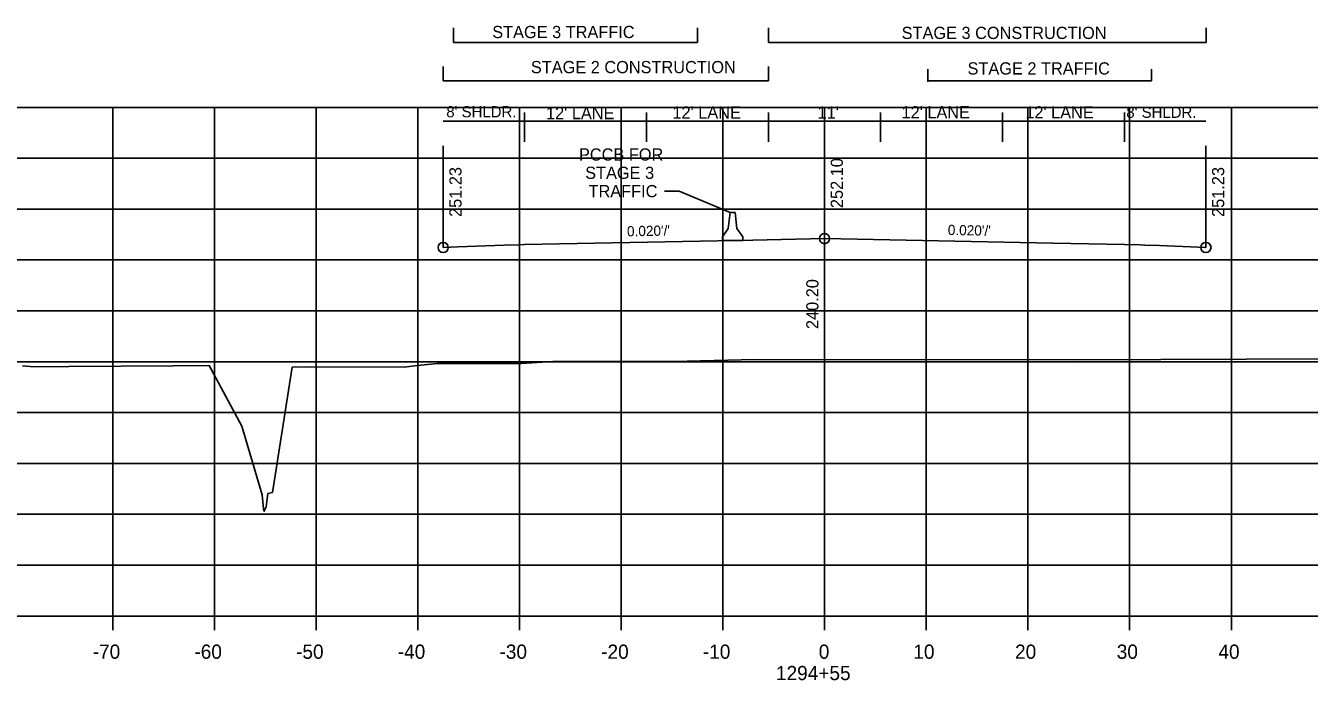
# Model space of a CAD drawing. Extents: x 1342547 to 1344156, y -1532351 to -1517216.
# Drawn here: x 1342624.3 to 1342750.5, y -1521030.6 to -1520966.2 of the extents above; entities that cross this region are included whole.
import ezdxf

# ---------------------------------------------------------------- set-up
doc = ezdxf.new("R2010")
doc.units = 0
for name, color, linetype in [('R_Axis', 7, 'Continuous'), ('R_Axis Annot', 7, 'Continuous'), ('R_Draft', 7, 'Continuous'), ('R_Exist Surface', 7, 'Continuous'), ('R_Fin Surface', 7, 'Continuous'), ('R_Grid', 7, 'Continuous'), ('R_MOT', 7, 'Continuous'), ('R_No Plot', 7, 'Continuous'), ('R_Xsect Elev', 7, 'Continuous'), ('R_Xsect Slope', 7, 'Continuous')]:
    doc.layers.add(name, color=color, linetype=linetype)

msp = doc.modelspace()

# ---------------------------------------------------------------- linework, layer by layer
at = {"layer": 'R_Axis'}
for p, q in [((1342562.87, -1521024.24), (1342842.87, -1521024.24)), ((1342632.87, -1521025.64), (1342632.87, -1521024.24)), ((1342642.87, -1521025.64), (1342642.87, -1521024.24)), ((1342652.87, -1521025.64), (1342652.87, -1521024.24)), ((1342662.87, -1521025.64), (1342662.87, -1521024.24)), ((1342672.87, -1521025.64), (1342672.87, -1521024.24)), ((1342682.87, -1521025.64), (1342682.87, -1521024.24)), ((1342692.87, -1521025.64), (1342692.87, -1521024.24)), ((1342702.87, -1521025.64), (1342702.87, -1521024.24)), ((1342712.87, -1521025.64), (1342712.87, -1521024.24)), ((1342722.87, -1521025.64), (1342722.87, -1521024.24)), ((1342732.87, -1521025.64), (1342732.87, -1521024.24)), ((1342742.87, -1521025.64), (1342742.87, -1521024.24))]:
    msp.add_line(p, q, dxfattribs=at)
at = {"layer": 'R_Draft'}
for p, q in [((1342666.37, -1520967.85), (1342666.37, -1520966.41)), ((1342666.37, -1520967.85), (1342666.37, -1520966.41)), ((1342690.37, -1520967.85), (1342690.37, -1520966.41)), ((1342697.37, -1520967.85), (1342697.37, -1520966.41)), ((1342740.38, -1520967.85), (1342740.38, -1520966.41)), ((1342690.37, -1520967.85), (1342666.37, -1520967.85)), ((1342740.38, -1520967.85), (1342697.37, -1520967.85)), ((1342665.37, -1520971.64), (1342665.37, -1520970.21)), ((1342697.37, -1520971.64), (1342697.37, -1520970.21)), ((1342713.02, -1520971.74), (1342713.02, -1520970.5)), ((1342735.03, -1520971.64), (1342735.03, -1520970.5)), ((1342697.37, -1520971.64), (1342665.37, -1520971.64)), ((1342735.03, -1520971.64), (1342713.02, -1520971.64))]:
    msp.add_line(p, q, dxfattribs=at)
for points in [[(1342687.13, -1520982.48), (1342688.57, -1520982.48)], [(1342688.57, -1520982.48), (1342693.57, -1520984.56)]]:
    msp.add_lwpolyline(points, dxfattribs=at)
at = {"layer": 'R_Exist Surface'}
msp.add_lwpolyline([(1342624.01, -1520999.66), (1342625.11, -1520999.74), (1342628.54, -1520999.71), (1342638.81, -1520999.66), (1342642.36, -1520999.62), (1342645.58, -1521005.58), (1342647.57, -1521012.34), (1342647.69, -1521013.71), (1342647.77, -1521013.94), (1342647.83, -1521013.78), (1342647.97, -1521013.49), (1342648.13, -1521012.2), (1342648.58, -1521012.08), (1342650.53, -1520999.79), (1342651.96, -1520999.74), (1342661.52, -1520999.79), (1342662.83, -1520999.6), (1342664.8, -1520999.43), (1342673.03, -1520999.42), (1342676.15, -1520999.22), (1342688.01, -1520999.21), (1342696, -1520999.02), (1342727.49, -1520999.06), (1342752.81, -1520998.94)], dxfattribs=at)
at = {"layer": 'R_Fin Surface'}
msp.add_lwpolyline([(1342665.37, -1520988.01), (1342666.8, -1520987.95), (1342671.37, -1520987.77), (1342672.89, -1520987.74), (1342673.37, -1520987.73), (1342695.8, -1520987.28), (1342702.87, -1520987.14), (1342725.3, -1520987.58), (1342732.37, -1520987.73), (1342733.89, -1520987.76), (1342734.37, -1520987.77), (1342735.8, -1520987.82), (1342740.37, -1520988.01)], dxfattribs=at)
at = {"layer": 'R_Grid'}
for p, q in [((1342562.87, -1520974.24), (1342842.87, -1520974.24)), ((1342632.87, -1521024.24), (1342632.87, -1520974.24)), ((1342642.87, -1521024.24), (1342642.87, -1520974.24)), ((1342652.87, -1521024.24), (1342652.87, -1520974.24)), ((1342662.87, -1521024.24), (1342662.87, -1520974.24)), ((1342672.87, -1521024.24), (1342672.87, -1520974.24)), ((1342682.87, -1521024.24), (1342682.87, -1520974.24)), ((1342692.87, -1521024.24), (1342692.87, -1520974.24)), ((1342702.87, -1521024.24), (1342702.87, -1520974.24)), ((1342712.87, -1521024.24), (1342712.87, -1520974.24)), ((1342722.87, -1521024.24), (1342722.87, -1520974.24)), ((1342732.87, -1521024.24), (1342732.87, -1520974.24)), ((1342742.87, -1521024.24), (1342742.87, -1520974.24)), ((1342562.87, -1520979.24), (1342842.87, -1520979.24)), ((1342562.87, -1520984.24), (1342842.87, -1520984.24)), ((1342562.87, -1520989.24), (1342842.87, -1520989.24)), ((1342562.87, -1520994.24), (1342842.87, -1520994.24)), ((1342562.87, -1520999.24), (1342842.87, -1520999.24)), ((1342562.87, -1521004.24), (1342842.87, -1521004.24)), ((1342562.87, -1521009.24), (1342842.87, -1521009.24)), ((1342562.87, -1521014.24), (1342842.87, -1521014.24)), ((1342562.87, -1521019.24), (1342842.87, -1521019.24)), ((1342562.87, -1521024.24), (1342842.87, -1521024.24))]:
    msp.add_line(p, q, dxfattribs=at)
at = {"layer": 'R_MOT'}
for p, q in [((1342693.4, -1520986.15), (1342693.57, -1520984.56)), ((1342693.82, -1520984.56), (1342693.57, -1520984.56)), ((1342694.07, -1520984.56), (1342693.82, -1520984.56)), ((1342694.24, -1520986.15), (1342694.07, -1520984.56)), ((1342692.83, -1520986.98), (1342693.4, -1520986.15)), ((1342694.83, -1520986.98), (1342694.24, -1520986.15)), ((1342692.82, -1520987.31), (1342692.83, -1520986.98)), ((1342694.82, -1520987.31), (1342692.82, -1520987.31)), ((1342694.82, -1520987.31), (1342694.83, -1520986.98))]:
    msp.add_line(p, q, dxfattribs=at)
at = {"layer": 'R_No Plot'}
for centre in [(1342702.87, -1520987.14), (1342665.37, -1520988.01), (1342740.37, -1520988.01)]:
    msp.add_circle(centre, 0.5, dxfattribs=at)
at = {"layer": 'R_Xsect Elev'}
for p, q in [((1342673.37, -1520977.62), (1342673.37, -1520974.75)), ((1342685.37, -1520977.62), (1342685.37, -1520974.75)), ((1342697.37, -1520977.62), (1342697.37, -1520974.75)), ((1342708.37, -1520977.62), (1342708.37, -1520974.75)), ((1342720.37, -1520977.62), (1342720.37, -1520974.75)), ((1342732.37, -1520977.62), (1342732.37, -1520974.75)), ((1342740.37, -1520975.61), (1342665.37, -1520975.61)), ((1342702.87, -1520987.14), (1342702.87, -1520977.14)), ((1342665.37, -1520988.01), (1342665.37, -1520978.01)), ((1342740.37, -1520988.01), (1342740.37, -1520978.01)), ((1342702.87, -1520999.03), (1342702.87, -1520989.03))]:
    msp.add_line(p, q, dxfattribs=at)

# ---------------------------------------------------------------- texts
at = {"layer": 'R_Axis Annot'}
for s, p in [('-70', (1342630.9, -1521028.44)), ('-60', (1342640.9, -1521028.44)), ('-50', (1342650.9, -1521028.44)), ('-40', (1342660.9, -1521028.44)), ('-30', (1342670.9, -1521028.44)), ('-20', (1342680.9, -1521028.44)), ('-10', (1342690.9, -1521028.44)), ('0', (1342702.3, -1521028.44)), ('10', (1342711.6, -1521028.44)), ('20', (1342721.6, -1521028.44)), ('30', (1342731.6, -1521028.44)), ('40', (1342741.6, -1521028.44)), ('1294+55', (1342698.09, -1521030.54))]:
    msp.add_text(s, height=1.4, dxfattribs=at).set_placement(p)
at = {"layer": 'R_Draft'}
for s, p in [('STAGE 3 TRAFFIC', (1342670.19, -1520967.43)), ('STAGE 3 CONSTRUCTION', (1342710.45, -1520967.52)), ('STAGE 2 CONSTRUCTION', (1342673.99, -1520970.88)), ('STAGE 2 TRAFFIC', (1342716.93, -1520971.01)), ('PCCB FOR', (1342678.72, -1520979.47)), ('STAGE 3', (1342679.33, -1520981.27)), ('TRAFFIC', (1342679.66, -1520983.07))]:
    msp.add_text(s, height=1.2, dxfattribs=at).set_placement(p)
at = {"layer": 'R_Xsect Elev'}
for s, height, p in [("8' SHLDR.", 1.1, (1342665.67, -1520975.22)), ("12' LANE", 1.2, (1342710.44, -1520975.32)), ("12' LANE", 1.2, (1342722.61, -1520975.33)), ("12' LANE", 1.2, (1342675.48, -1520975.4)), ("12' LANE", 1.2, (1342687.91, -1520975.34)), ("11'", 1.2, (1342702.18, -1520975.34)), ("8' SHLDR.", 1.1, (1342732.54, -1520975.27))]:
    msp.add_text(s, height=height, dxfattribs=at).set_placement(p)
for s, p in [('251.23', (1342667.17, -1520985.01)), ('252.10', (1342704.67, -1520984.14)), ('251.23', (1342742.17, -1520985.01)), ('240.20', (1342702.27, -1520996.03))]:
    msp.add_text(s, height=1.2, rotation=90, dxfattribs=at).set_placement(p)
at = {"layer": 'R_Xsect Slope'}
for rotation, p in [(1.1458, (1342683.45, -1520986.92)), (358.8542, (1342714.98, -1520986.78))]:
    msp.add_text("0.020'/'", height=1, rotation=rotation, dxfattribs=at).set_placement(p)

doc.saveas('drawing.dxf')
